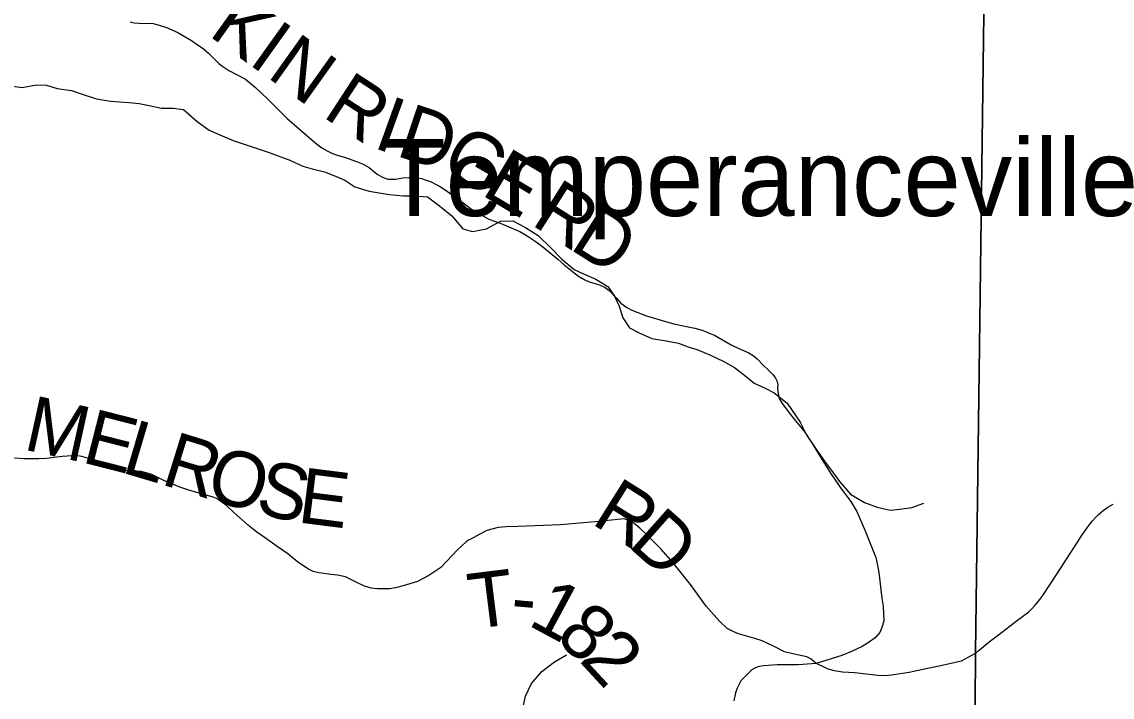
# Model space of a CAD drawing. Extents: x 0 to 34, y -8.9 to 22.
# Drawn here: x 27.734 to 28.852, y 8.236 to 8.929 of the extents above; entities that cross this region are included whole.
import ezdxf

# ---------------------------------------------------------------- set-up
doc = ezdxf.new("R2010")
doc.units = 0
for name, color, linetype in [('GM_X_Corporation', 7, 'Continuous'), ('GM_X_Minor_River', 7, 'Continuous'), ('GM_X_Township_Road', 7, 'Continuous'), ('GM_X_Township_Road_Text', 7, 'Continuous'), ('GM_X_Unincorporated_Text', 7, 'Continuous')]:
    doc.layers.add(name, color=color, linetype=linetype)

msp = doc.modelspace()

# ---------------------------------------------------------------- linework, layer by layer
at = {"layer": 'GM_X_Corporation'}
for points in [[(28.7046, 7.104), (30.5167, 7.104), (30.5167, 13.904), (28.8143, 13.904), (28.8122, 13.7561), (28.8049, 13.053), (28.7787, 12.0377), (28.7786, 12.0342), (28.7779, 11.9899), (28.7762, 11.8872), (28.7797, 11.7437), (28.7775, 11.7346), (28.7754, 11.6346), (28.7651, 11.3014), (28.7622, 11.1187), (28.7609, 11.0119), (28.7377, 10.2012), (28.7308, 9.4444), (28.7238, 9.1729), (28.7123, 8.2818)], [(28.7046, 7.104), (30.5167, 7.104), (30.5167, 12.0118), (29.364, 12.0313), (29.2718, 12.0324), (28.9225, 12.0359), (28.8128, 12.0371), (28.7787, 12.0377), (28.7786, 12.0342), (28.7779, 11.9899), (28.7762, 11.8872), (28.7797, 11.7437), (28.7775, 11.7346), (28.7754, 11.6346), (28.7651, 11.3014), (28.7622, 11.1187), (28.7609, 11.0119), (28.7377, 10.2012), (28.7308, 9.4444), (28.7238, 9.1729), (28.7123, 8.2818)]]:
    msp.add_lwpolyline(points, close=True, dxfattribs=at)
for points in [[(23.7167, 11.9654), (23.7167, 7.104), (28.7046, 7.104), (28.7123, 8.2818), (28.7238, 9.1729), (28.7308, 9.4444), (28.7377, 10.2012)], [(24.1844, 10.755), (24.1596, 9.2636), (24.0743, 9.2644), (23.7167, 9.2682), (23.7167, 7.104), (28.7046, 7.104), (28.7123, 8.2818), (28.7238, 9.1729), (28.7308, 9.4444), (28.7377, 10.2012)]]:
    msp.add_lwpolyline(points, dxfattribs=at)
at = {"layer": 'GM_X_Minor_River'}
for points in [[(27.7195, 8.8632), (27.7343, 8.8614), (27.7491, 8.8641), (27.7593, 8.8637), (27.7703, 8.8604), (27.7848, 8.8581), (27.7958, 8.8544), (27.8106, 8.8495), (27.825, 8.8472), (27.844, 8.8458), (27.8542, 8.8447), (27.8645, 8.8428), (27.8774, 8.8402), (27.8892, 8.8402), (27.8998, 8.8388), (27.9139, 8.8263), (27.926, 8.8176), (27.937, 8.8127), (27.9507, 8.807), (27.9868, 8.795)], [(27.9868, 8.795), (28.009, 8.7866), (28.0223, 8.7807), (28.0318, 8.7778), (28.0443, 8.7749), (28.0557, 8.7705), (28.0652, 8.7664), (28.0755, 8.7594), (28.0903, 8.755), (28.1005, 8.7532), (28.1111, 8.7515), (28.1255, 8.7501), (28.1365, 8.7503), (28.1501, 8.7493), (28.1623, 8.74), (28.175, 8.7295), (28.1865, 8.7164), (28.1963, 8.7135), (28.2107, 8.7163), (28.225, 8.7241), (28.2378, 8.7246), (28.2507, 8.7176), (28.2637, 8.7094), (28.2763, 8.6971), (28.2878, 8.6851), (28.3005, 8.6746), (28.31, 8.6702), (28.3229, 8.6647), (28.3351, 8.6572), (28.342, 8.6471), (28.3467, 8.6369), (28.3506, 8.6252), (28.3572, 8.6147), (28.3671, 8.6095), (28.3804, 8.604), (28.3948, 8.6015), (28.4077, 8.599), (28.4175, 8.5954), (28.4274, 8.5921), (28.4403, 8.5866), (28.4533, 8.5807), (28.4651, 8.574), (28.4754, 8.5661), (28.4853, 8.5579), (28.4964, 8.5528), (28.5059, 8.548), (28.5192, 8.5375), (28.5323, 8.518), (28.5393, 8.5044), (28.5478, 8.4916), (28.5582, 8.477), (28.5655, 8.4672), (28.5728, 8.4571), (28.5839, 8.4443), (28.5984, 8.4358), (28.6113, 8.431), (28.6246, 8.4278), (28.6348, 8.4287), (28.6469, 8.4307), (28.6593, 8.435)], [(28.2474, 8.2229), (28.2506, 8.237), (28.2569, 8.2499), (28.2673, 8.2622), (28.2804, 8.2722), (28.2928, 8.2796)]]:
    msp.add_lwpolyline(points, dxfattribs=at)
at = {"layer": 'GM_X_Township_Road'}
for points in [[(27.8452, 8.9287), (27.8491, 8.9277), (27.8539, 8.9271), (27.8686, 8.9268), (27.875, 8.9253), (27.8825, 8.9229), (27.8932, 8.918), (27.9014, 8.9134), (27.908, 8.9093), (27.9138, 8.9054), (27.9202, 8.9009), (27.9256, 8.8966), (27.93, 8.8921), (27.9359, 8.886), (27.94, 8.8827), (27.9464, 8.8787), (27.9633, 8.8697), (27.9737, 8.8611), (27.9862, 8.8492), (28.006, 8.8296), (28.0188, 8.8186), (28.0361, 8.8034), (28.0418, 8.7993), (28.0472, 8.7962), (28.0528, 8.7936), (28.0584, 8.7917), (28.0651, 8.7897), (28.0772, 8.7855), (28.0841, 8.7827), (28.0904, 8.7792), (28.0946, 8.7756), (28.0985, 8.7725), (28.1041, 8.7693), (28.1093, 8.7674), (28.1129, 8.7671), (28.1177, 8.7674), (28.1246, 8.7685), (28.1311, 8.769), (28.1375, 8.7689), (28.144, 8.7678), (28.1488, 8.7664), (28.1539, 8.7644), (28.1589, 8.7618), (28.1634, 8.7594), (28.1673, 8.757), (28.1741, 8.7522), (28.1882, 8.7419), (28.1951, 8.7366), (28.2038, 8.7312), (28.213, 8.7264), (28.2245, 8.722), (28.2449, 8.7136), (28.2523, 8.7091), (28.2615, 8.703), (28.2702, 8.6966), (28.2837, 8.6851), (28.2904, 8.6795), (28.2988, 8.6726), (28.3051, 8.6678), (28.3115, 8.6639), (28.3152, 8.6624), (28.3193, 8.6611), (28.3267, 8.6588), (28.3323, 8.6562), (28.3364, 8.6531), (28.344, 8.6451), (28.3485, 8.6401), (28.3545, 8.6355), (28.3597, 8.633), (28.3658, 8.6306), (28.3747, 8.6272), (28.3873, 8.6232), (28.3942, 8.6212), (28.4028, 8.6189), (28.4174, 8.6157), (28.4243, 8.6144), (28.4317, 8.6123), (28.4354, 8.6111), (28.4407, 8.6088), (28.4444, 8.6073), (28.4486, 8.605), (28.4617, 8.5973), (28.4694, 8.5936), (28.4797, 8.5891), (28.4842, 8.5865), (28.4883, 8.583), (28.4949, 8.5762), (28.4999, 8.5714), (28.5048, 8.5665), (28.5071, 8.5632), (28.5087, 8.5599), (28.5095, 8.5564), (28.5093, 8.5535), (28.5094, 8.5493), (28.5102, 8.5457), (28.511, 8.5424), (28.514, 8.5372), (28.5174, 8.5326), (28.521, 8.5276), (28.5277, 8.5193), (28.5365, 8.5088), (28.5438, 8.498), (28.5567, 8.4768), (28.5642, 8.4646), (28.5747, 8.4492), (28.5843, 8.4368), (28.5907, 8.4265), (28.5991, 8.4066), (28.61, 8.3794), (28.612, 8.3697), (28.6135, 8.3613), (28.615, 8.3461), (28.6163, 8.3376), (28.6176, 8.3295), (28.6182, 8.314), (28.6161, 8.3073), (28.614, 8.3025), (28.6098, 8.2972), (28.6033, 8.2924), (28.5959, 8.2879), (28.5852, 8.2827), (28.575, 8.2788), (28.5488, 8.2705), (28.5302, 8.2691), (28.5087, 8.2692), (28.4947, 8.2682), (28.4891, 8.267), (28.4853, 8.2655), (28.4822, 8.2634), (28.4766, 8.2578), (28.4717, 8.2528), (28.4677, 8.2453), (28.4659, 8.2404), (28.4642, 8.2322)], [(28.5488, 8.2705), (28.5436, 8.2749), (28.5391, 8.2773), (28.525, 8.2804), (28.5162, 8.2826), (28.5064, 8.2875), (28.4994, 8.2912), (28.4933, 8.2937), (28.486, 8.2963), (28.4762, 8.2989), (28.4692, 8.3008), (28.4642, 8.303), (28.4575, 8.3065), (28.4496, 8.314), (28.436, 8.3293), (28.4199, 8.3514), (28.4022, 8.3738), (28.3894, 8.3883), (28.376, 8.4014), (28.3679, 8.4094), (28.3619, 8.4144), (28.3572, 8.417), (28.3518, 8.4188), (28.3257, 8.4163), (28.2864, 8.4127), (28.2429, 8.4109), (28.2309, 8.4108), (28.2225, 8.41), (28.211, 8.4069), (28.2037, 8.4033), (28.1977, 8.3999), (28.193, 8.3974), (28.1899, 8.3952), (28.181, 8.3871), (28.1638, 8.3691), (28.1515, 8.3608), (28.1398, 8.3547), (28.1252, 8.3502), (28.1173, 8.3483), (28.1113, 8.3472), (28.106, 8.3471), (28.0984, 8.3471), (28.0924, 8.3477), (28.0856, 8.3497), (28.0769, 8.3538), (28.066, 8.3593), (28.0579, 8.3612), (28.051, 8.3618), (28.0437, 8.3627), (28.0387, 8.3635), (28.0329, 8.365), (28.0273, 8.3676), (28.0168, 8.3748), (28.0067, 8.3829), (27.9958, 8.3904), (27.984, 8.399), (27.9749, 8.4052), (27.9665, 8.412), (27.9604, 8.4175), (27.9546, 8.4225), (27.9508, 8.4262), (27.9443, 8.4323), (27.9369, 8.4376), (27.9335, 8.4397), (27.9302, 8.4411), (27.9173, 8.4449), (27.9064, 8.448), (27.896, 8.4513), (27.8798, 8.4581), (27.8673, 8.4643), (27.8615, 8.4662), (27.8564, 8.4673), (27.8476, 8.4683), (27.8382, 8.4685), (27.8341, 8.4687), (27.8299, 8.4694), (27.8262, 8.4705), (27.821, 8.4724), (27.8074, 8.4786), (27.8004, 8.4814), (27.7955, 8.4827), (27.7911, 8.4835), (27.7852, 8.4835), (27.7803, 8.4832), (27.7752, 8.4827), (27.7668, 8.4817), (27.7597, 8.4808), (27.7513, 8.4803), (27.7429, 8.4803), (27.7364, 8.4804), (27.7266, 8.481)], [(28.7125, 8.2813), (28.716, 8.2842), (28.7263, 8.2926), (28.736, 8.3), (28.7552, 8.3149), (28.767, 8.3236), (28.7695, 8.3258), (28.7735, 8.3302), (28.7783, 8.3361), (28.7814, 8.3404), (28.7958, 8.3621), (28.817, 8.3949), (28.8216, 8.4025), (28.825, 8.4073), (28.8286, 8.4121), (28.8321, 8.4164), (28.8358, 8.4205), (28.8386, 8.4234), (28.8432, 8.4274), (28.8481, 8.4309), (28.8535, 8.4338)], [(28.7125, 8.2813), (28.6976, 8.2731), (28.6918, 8.2716), (28.6751, 8.2679), (28.6647, 8.2658), (28.6441, 8.2612), (28.6261, 8.2586), (28.6187, 8.258), (28.6122, 8.2582), (28.6032, 8.2594), (28.588, 8.2609), (28.5759, 8.2617), (28.5677, 8.2631), (28.5611, 8.2646), (28.555, 8.2678), (28.5488, 8.2705)]]:
    msp.add_lwpolyline(points, dxfattribs=at)

# ---------------------------------------------------------------- texts
at = {"layer": 'GM_X_Township_Road_Text'}
for s, rotation, p in [('K', 324.5284, (27.9243, 8.9153)), ('I', 324.4714, (27.965, 8.8863)), ('N', 324.4739, (27.984, 8.8727)), ('R', 326.8846, (28.0411, 8.832)), ('I', 340.1701, (28.093, 8.8001)), ('D', 341.4655, (28.1163, 8.7918)), ('G', 329.6872, (28.1609, 8.7771)), ('E', 329.2222, (28.2039, 8.752)), ('R', 327.6479, (28.2551, 8.7214)), ('D', 327.5204, (28.2945, 8.6965)), ('M', 347.6016, (27.7343, 8.4903)), ('E', 345.7361, (27.7941, 8.4772)), ('L', 343.4695, (27.8347, 8.4669)), ('R', 342.6944, (27.8752, 8.4548)), ('O', 343.2581, (27.9204, 8.4408)), ('S', 346.7114, (27.9719, 8.4254)), ('E', 352.8017, (28.0157, 8.4154)), ('R', 327.8722, (28.3168, 8.4148)), ('D', 318.4022, (28.3544, 8.3915)), ('T', 7.0681, (28.1954, 8.3057)), ('1', 331.7451, (28.2518, 8.3106)), ('-', 354.9434, (28.2344, 8.3109)), ('8', 318.0043, (28.2797, 8.2961)), ('2', 312.7253, (28.3047, 8.2736))]:
    msp.add_text(s, height=0.0568, rotation=rotation, dxfattribs=at).set_placement(p)
at = {"layer": 'GM_X_Unincorporated_Text'}
msp.add_text('Temperanceville', height=0.078977, rotation=0, dxfattribs=at).set_placement((28.1043, 8.7295))

doc.saveas('drawing.dxf')
